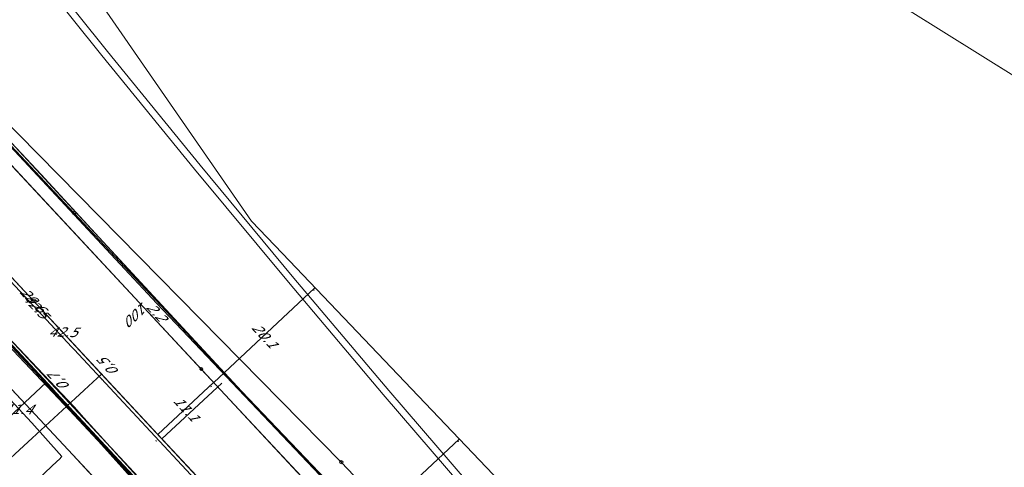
# Model space of a CAD drawing. Header units: metres. Extents: x 124576 to 133557, y 395865 to 402386.
# Tile 318 of 447: x 128992 to 129136, y 401603 to 401668. Entities that reach past the tile are written whole.
import ezdxf
from ezdxf.enums import TextEntityAlignment as Align

# ---------------------------------------------------------------- set-up
doc = ezdxf.new("R2010")
doc.units = ezdxf.units.M
doc.header["$MEASUREMENT"] = 0
for name, color, linetype, lineweight, true_color in [('LG_Datatransport_Blauw_Glas_Zuid', 3, 'Continuous', 13, 0x00ff00), ('LG_Datatransport_Eurofiber_Nederland_BV', 3, 'Continuous', 13, 0x00ff00), ('LG_Datatransport_KPN_BV', 3, 'Continuous', 13, 0x00ff00), ('LG_Datatransport_Tele2_Nederland_BV', 3, 'Continuous', 13, 0x00ff00), ('LG_Datatransport_Ziggo_BV', 3, 'Continuous', 13, 0x00ff00), ('LG_Laag_Spanning_Enexis_Netbeheer_BV', 7, 'Continuous', 13, 0x960000), ('LG_Laag_Spanning_Gemeente_Tilburg_Ruimtelijke_Uitvoering', 7, 'Continuous', 13, 0x960000), ('LG_Midden_Spanning_Enexis_Netbeheer_BV', 7, 'Continuous', 13, 0xd20000), ('LG_Riool_Onder_Druk_Gemeente_Tilburg_Ruimtelijke_Uitvoering', 7, 'Continuous', 13, 0x800080), ('LG_Riool_Onder_Druk_New_Water_Business_Tilburg_BV', 5, 'Continuous', 13, 0x0000ff), ('LG_Riool_Vrij_Verval_Gemeente_Tilburg_Ruimtelijke_Uitvoering', 7, 'Continuous', 13, 0xca00a0), ('LG_unet-4_Brabant_Water', 5, 'Continuous', 13, 0x0000ff), ('LG_warmte_Ennatuurlijk_BV', 7, 'Continuous', 13, 0x008080), ('LG_Water_Gemeente_Tilburg_Ruimtelijke_Uitvoering', 5, 'Continuous', 13, 0x0000ff)]:
    doc.layers.add(name, color=color, linetype=linetype, lineweight=lineweight, true_color=true_color)
for name, color, linetype, lineweight in [('LG_Datatransport_P_KPN_BV', 7, 'Continuous', 0), ('LG_Laag_Spanning_P_Enexis_Netbeheer_BV', 7, 'Continuous', 0), ('LG_Riool_Vrij_Verval_P_Gemeente_Tilburg_Ruimtelijke_Uitvoering', 7, 'Continuous', 0), ('MV_Datatransport', 7, 'Continuous', 0), ('MV_Gas_Hoge_Druk', 7, 'Continuous', 0), ('MV_Gas_Hoge_Druk_lijn', 7, 'Continuous', 0), ('MV_Gas_Hoge_Druk_pijl', 7, 'Continuous', 0), ('MV_Laag_Spanning', 7, 'Continuous', 0), ('MV_Laag_Spanning_lijn', 7, 'Continuous', 0), ('MV_Laag_Spanning_pijl', 7, 'Continuous', 0), ('MV_Midden_Spanning', 7, 'Continuous', 0), ('MV_Midden_Spanning_pijl', 7, 'Continuous', 0)]:
    doc.layers.add(name, color=color, linetype=linetype, lineweight=lineweight)
doc.styles.add('Klic_Annotatie', font='verdanai.ttf', dxfattribs={"oblique": 20, "height": 1.4})

# ---------------------------------------------------------------- blocks, each defined once
blk = doc.blocks.new('Streetlight')
at = {"layer": 'LG_Laag_Spanning_P_Enexis_Netbeheer_BV'}
for p, q in [((-1.8, 1.8), (-1.1, 1.1)), ((0, 2.5), (0, 1.5)), ((1.8, 1.8), (1.1, 1.1)), ((-1.1, -1.1), (-1.8, -1.8)), ((0, -1.5), (0, -2.5)), ((1.1, -1.1), (1.8, -1.8))]:
    blk.add_line(p, q, dxfattribs=at)
at = {"layer": 'LG_Laag_Spanning_P_Enexis_Netbeheer_BV', "flags": 128}
for points in [[(-2.5, 0), (-1.5, 0)], [(1.5, 0), (2.5, 0)]]:
    blk.add_lwpolyline(points, dxfattribs=at)
at = {"layer": 'LG_Laag_Spanning_P_Enexis_Netbeheer_BV'}
blk.add_circle((0, 0), 1.5, dxfattribs=at)
blk = doc.blocks.new('m_pijl')
at = {"layer": 'MV_Laag_Spanning_pijl'}
blk.add_hatch(color=7, dxfattribs=at).paths.add_polyline_path([(-1, -0.3), (-1, 0), (-1, 0.3), (0, 0)])
at = {"layer": 'MV_Laag_Spanning_pijl', "flags": 128}
blk.add_lwpolyline([(-1, 0), (-1, 0.3), (0, 0), (-1, -0.3), (-1, 0)], close=True, dxfattribs=at)
blk = doc.blocks.new('m_pijl_1')
at = {"layer": 'MV_Midden_Spanning_pijl'}
blk.add_hatch(color=7, dxfattribs=at).paths.add_polyline_path([(-1, -0.3), (-1, 0), (-1, 0.3), (0, 0)])
at = {"layer": 'MV_Midden_Spanning_pijl', "flags": 128}
blk.add_lwpolyline([(-1, 0), (-1, 0.3), (0, 0), (-1, -0.3), (-1, 0)], close=True, dxfattribs=at)
blk = doc.blocks.new('m_pijl_3')
at = {"layer": 'MV_Gas_Hoge_Druk_pijl'}
blk.add_hatch(color=7, dxfattribs=at).paths.add_polyline_path([(-1, -0.3), (-1, 0), (-1, 0.3), (0, 0)])
at = {"layer": 'MV_Gas_Hoge_Druk_pijl', "flags": 128}
blk.add_lwpolyline([(-1, 0), (-1, 0.3), (0, 0), (-1, -0.3), (-1, 0)], close=True, dxfattribs=at)
blk = doc.blocks.new('Onbekend_2')
at = {"layer": 'LG_Riool_Vrij_Verval_P_Gemeente_Tilburg_Ruimtelijke_Uitvoering'}
blk.add_hatch(color=256, dxfattribs=at).paths.add_polyline_path([(-0.3, -1.1, -0.262633), (0.2, 0.2), (0.6, 0.5, 0.379827), (0.7, 1.3), (0.7, 1.3, 0.228508), (0, 1.5), (0, 1.5, 0.459053), (-0.8, 0.8), (-1.3, 0.9, -0.414214), (-0.1, 2, -0.243799), (1.1, 1.5, -0.379827), (0.9, 0.1), (0.5, -0.2, 0.262633), (0.2, -1.1), (-0.2, -1.1)])
blk.add_circle((0, 0), 2.5, dxfattribs=at)
at = {"layer": 'LG_Riool_Vrij_Verval_P_Gemeente_Tilburg_Ruimtelijke_Uitvoering', "extrusion": (0, 0, -1)}
blk.add_solid([(0.3, -2.1), (-0.2, -2.1), (0.3, -1.5), (-0.2, -1.5)], dxfattribs=at)
blk = doc.blocks.new('Onbekend_3')
at = {"layer": 'LG_Datatransport_P_KPN_BV'}
blk.add_hatch(color=256, dxfattribs=at).paths.add_polyline_path([(-0.3, -1.1, -0.262633), (0.2, 0.2), (0.6, 0.5, 0.379827), (0.7, 1.3), (0.7, 1.3, 0.228508), (0, 1.5), (0, 1.5, 0.459053), (-0.8, 0.8), (-1.3, 0.9, -0.414214), (-0.1, 2, -0.243799), (1.1, 1.5, -0.379827), (0.9, 0.1), (0.5, -0.2, 0.262633), (0.2, -1.1), (-0.2, -1.1)])
blk.add_circle((0, 0), 2.5, dxfattribs=at)
at = {"layer": 'LG_Datatransport_P_KPN_BV', "extrusion": (0, 0, -1)}
blk.add_solid([(0.3, -2.1), (-0.2, -2.1), (0.3, -1.5), (-0.2, -1.5)], dxfattribs=at)

msp = doc.modelspace()

# ---------------------------------------------------------------- linework, layer by layer
at = {"layer": 'LG_Datatransport_Blauw_Glas_Zuid', "flags": 128}
msp.add_lwpolyline([(128982.8, 401629.7), (128996.8, 401614.7), (129000.1, 401610.8), (129022.4, 401586), (129044, 401563.5), (129084.1, 401520.4), (129093.7, 401510.2), (129102.5, 401500.7), (129103.4, 401499.2), (129103.9, 401497.8), (129104.5, 401496.1), (129105.4, 401493.3), (129106.1, 401490.6), (129106.6, 401488.3), (129107.1, 401486.3), (129107.4, 401484.1), (129107.5, 401481.1)], dxfattribs=at)
at = {"layer": 'LG_Datatransport_Eurofiber_Nederland_BV', "flags": 128}
for points in [[(129120.5, 401480.7), (129120.1, 401481.7), (129119.7, 401482.3), (129119.3, 401482.9), (129119, 401483.4), (129118.5, 401484), (129118.1, 401484.5), (129117.2, 401485.5), (129106.3, 401497.2), (129095.3, 401509), (129085.2, 401519.8), (129076.3, 401529.4), (129053.5, 401553.8), (129023.5, 401585.9), (128997.8, 401613.5), (128977.5, 401635.3)], [(128978.47, 401634.78), (129100.46, 401504.11), (129102.43, 401501.73), (129105.26, 401497.83), (129107.98, 401493.42), (129110.34, 401488.8), (129112.32, 401484.02), (129147.49, 401447.36)], [(128978.47, 401634.78), (129100.46, 401504.11), (129102.43, 401501.73), (129105.26, 401497.83), (129107.98, 401493.42), (129110.34, 401488.8), (129112.32, 401484.02), (129147.49, 401447.36), (129148.56, 401446.62), (129151.48, 401445.58), (129154.28, 401444.26), (129156.94, 401442.67), (129157.8, 401442.07), (129158.22, 401441.27)], [(128978.47, 401634.78), (129100.46, 401504.11), (129102.43, 401501.73), (129105.26, 401497.83), (129107.98, 401493.42), (129109.52, 401490.55), (129111.04, 401487.23), (129112.32, 401484.02), (129114.88, 401481.34)], [(128978.47, 401634.78), (129100.46, 401504.11), (129102.43, 401501.73), (129105.26, 401497.83), (129107.98, 401493.42), (129109.52, 401490.55), (129111.04, 401487.23), (129112.32, 401484.02), (129114.88, 401481.34)], [(128978.47, 401634.78), (129100.46, 401504.11), (129102.43, 401501.73), (129105.26, 401497.83), (129107.98, 401493.42), (129110.34, 401488.8), (129112.32, 401484.02), (129147.49, 401447.36)]]:
    msp.add_lwpolyline(points, dxfattribs=at)
at = {"layer": 'LG_Datatransport_KPN_BV', "flags": 128}
for points in [[(128892.5, 401750), (128902.94, 401738.75), (128907.35, 401735.75), (128913.74, 401731.41), (128915.41, 401730.27), (128972.59, 401669.39), (128977.33, 401664.34), (129000, 401640.21)], [(128893.66, 401749.1), (128907.35, 401735.75), (128907.94, 401735.18), (128943.65, 401700), (128972.59, 401669.39), (128977.2, 401664.51), (128977.33, 401664.34), (128977.91, 401663.58), (129000, 401639.92), (129012.03, 401627.03), (129038.57, 401599.13), (129050.18, 401586.93), (129050.21, 401586.91), (129040.12, 401577.35), (129032.66, 401570.27)], [(128883.38, 401745.41), (128905.98, 401721.2), (128932.81, 401692.42), (128936.17, 401688.81), (128966.37, 401656.41), (128967.87, 401654.8), (128995.96, 401624.66), (128999.63, 401620.72), (128999.91, 401620.41), (129000, 401620.32), (129028.12, 401590.15), (129033.15, 401584.79), (129037.01, 401580.7), (129039.57, 401577.94), (129040.12, 401577.35), (129041.26, 401576.13)], [(128963.81, 401649.93), (128977.56, 401635.11), (128987.45, 401624.52), (129000, 401611.08), (129011.64, 401598.62), (129015.57, 401594.4), (129015.92, 401593.79), (129016.22, 401593.15), (129016.47, 401592.49), (129016.67, 401591.82), (129016.81, 401591.13), (129016.9, 401590.43), (129016.94, 401589.72), (129018.13, 401586.77), (129019.56, 401583.92), (129021.23, 401581.21), (129023.13, 401578.65), (129025.23, 401576.26), (129027.53, 401574.05), (129030.01, 401572.05), (129032.66, 401570.27)], [(129000, 401640.21), (129038.57, 401599.13), (129042.25, 401595.22), (129042.8, 401594.63), (129050.18, 401586.93), (129117.3, 401516.97)]]:
    msp.add_lwpolyline(points, dxfattribs=at)
at = {"layer": 'LG_Datatransport_Tele2_Nederland_BV', "flags": 128}
msp.add_lwpolyline([(129115.5, 401470.3), (129112, 401482.7), (129109.4, 401489.1), (129103.3, 401500), (129103.1, 401500.2), (129085.6, 401519.4), (129044.2, 401563.3), (129001.4, 401610.4), (129000, 401612), (128975, 401638.3)], dxfattribs=at)
at = {"layer": 'LG_Datatransport_Ziggo_BV', "flags": 128}
for points in [[(128959.21, 401645.43), (128964.42, 401643.76), (128969.96, 401640.91), (128974.73, 401637.45), (128999.34, 401611.49), (129089.74, 401514.63), (129104.27, 401528.74), (129109.6, 401523.27), (129139.59, 401493.28), (129187.92, 401442.02), (129202.23, 401426.67), (129219.43, 401407.93), (129230.62, 401396.14), (129249.54, 401372.19), (129268.7, 401348.96), (129287.15, 401328.12), (129320.18, 401292), (129341.05, 401269.64)], [(128959.21, 401645.43), (128964.42, 401643.76), (128969.96, 401640.91), (128974.73, 401637.45), (128999.34, 401611.49), (129089.74, 401514.63), (129104.27, 401528.74), (129109.6, 401523.27), (129139.59, 401493.28), (129187.92, 401442.02), (129202.23, 401426.67), (129219.43, 401407.93), (129230.62, 401396.14), (129249.54, 401372.19), (129268.7, 401348.96), (129287.15, 401328.12), (129320.18, 401292), (129341.05, 401269.64)], [(128959.21, 401645.43), (128964.42, 401643.76), (128969.96, 401640.91), (128974.73, 401637.45), (128999.34, 401611.49), (129096.3, 401507.65), (129099.54, 401503.32), (129102.1, 401499.41), (129104.73, 401494.52), (129105.95, 401490.92), (129106.99, 401486.46), (129107.28, 401481.49), (129106.56, 401475.53), (129105.83, 401472.17), (129104.85, 401469.3), (129091.82, 401441.77), (129090.62, 401439.99), (129088.6, 401437.91), (129041.72, 401394.1)], [(128959.21, 401645.43), (128964.42, 401643.76), (128969.96, 401640.91), (128974.73, 401637.45), (128999.34, 401611.49), (129089.74, 401514.63)], [(128959.21, 401645.43), (128964.42, 401643.76), (128969.96, 401640.91), (128974.73, 401637.45), (128999.34, 401611.49), (129089.74, 401514.63)], [(128959.21, 401645.43), (128964.42, 401643.76), (128969.96, 401640.91), (128974.73, 401637.45), (128999.34, 401611.49), (129089.74, 401514.63)], [(128959.21, 401645.43), (128964.42, 401643.76), (128969.96, 401640.91), (128974.73, 401637.45), (128999.34, 401611.49), (129089.74, 401514.63)]]:
    msp.add_lwpolyline(points, dxfattribs=at)
at = {"layer": 'LG_Laag_Spanning_Enexis_Netbeheer_BV'}
msp.add_line((129018.53, 401617.49), (128981.78, 401656.91), dxfattribs=at)
msp.add_line((129018.53, 401617.49), (128981.78, 401656.91), dxfattribs=at)
at = {"layer": 'LG_Laag_Spanning_Enexis_Netbeheer_BV', "flags": 128}
for points in [[(128862.78, 401757.83), (128895.4, 401723.06), (128919.42, 401697.46), (128931.62, 401684.39), (128948.3, 401666.54), (128960.26, 401653.73), (128976.25, 401636.61), (128985.54, 401626.66), (129018.74, 401591.11), (129019.94, 401589.84), (129022.77, 401586.81), (129039.73, 401568.68), (129044.59, 401563.49), (129045.04, 401563.02), (129059.53, 401547.53), (129080.75, 401524.86), (129104.06, 401499.95), (129111.54, 401492.01), (129112.23, 401491.23), (129112.92, 401490.46)], [(129019.94, 401589.84), (129018.74, 401591.11), (128985.54, 401626.66), (128976.25, 401636.61)], [(129018.74, 401591.11), (128985.54, 401626.66), (128976.25, 401636.61)], [(129067.59, 401565.81), (129058.17, 401575.33), (129057.27, 401576.26), (129041.81, 401592.53), (129040.92, 401593.47), (129033.11, 401601.85), (129018.53, 401617.49)], [(129067.59, 401565.81), (129058.17, 401575.33), (129057.27, 401576.26), (129041.81, 401592.53), (129040.92, 401593.47), (129033.11, 401601.85), (129018.53, 401617.49)]]:
    msp.add_lwpolyline(points, dxfattribs=at)
at = {"layer": 'LG_Laag_Spanning_Gemeente_Tilburg_Ruimtelijke_Uitvoering', "flags": 128}
for points in [[(129113.88, 401674.68), (129114.16, 401674.46), (129115.73, 401673.42), (129143.79, 401655.92)], [(129113.88, 401674.68), (129114.16, 401674.46), (129115.73, 401673.42), (129163.76, 401643.46), (129189.19, 401627.65), (129199.67, 401621)]]:
    msp.add_lwpolyline(points, dxfattribs=at)
at = {"layer": 'LG_Midden_Spanning_Enexis_Netbeheer_BV'}
msp.add_line((128896.24, 401722.32), (129024.29, 401585.22), dxfattribs=at)
msp.add_line((128896.24, 401722.32), (129024.29, 401585.22), dxfattribs=at)
at = {"layer": 'LG_Midden_Spanning_Enexis_Netbeheer_BV', "flags": 128}
for points in [[(129177.66, 401477.37), (129177.04, 401478.83), (129176.72, 401479.4), (129176.68, 401479.46), (129176.22, 401480.02), (129175.83, 401480.44), (129175.59, 401480.71), (129174.28, 401482.15), (129172.97, 401483.59), (129140.56, 401518.79), (129135.59, 401523.99), (129132.6, 401527.13), (129097.68, 401563.74), (129030.34, 401634.31), (129025.84, 401639.02), (128989.9, 401690.96), (128988.72, 401692.67), (128987.43, 401694.52), (128986.32, 401696.14), (128980.74, 401704.19), (128938.57, 401759.04), (128938.35, 401759.41), (128937.94, 401760.1)], [(128919.92, 401723.09), (128920.81, 401722.16), (128921.7, 401721.23), (128922.95, 401720), (128936.99, 401704.95), (129041.12, 401593.26), (129057.46, 401576.06), (129069.36, 401564.05), (129100.74, 401534.65), (129103.74, 401530.9)], [(128919.92, 401723.09), (128920.81, 401722.16), (128921.7, 401721.23), (128922.95, 401720), (128936.99, 401704.95), (129041.12, 401593.26), (129057.46, 401576.06), (129069.36, 401564.05), (129100.74, 401534.65), (129103.74, 401530.9)], [(128919.92, 401723.09), (128920.81, 401722.16), (128921.7, 401721.23), (128922.95, 401720), (128936.99, 401704.95), (129041.12, 401593.26), (129057.46, 401576.06), (129069.36, 401564.05), (129100.74, 401534.65), (129103.74, 401530.9)], [(128919.92, 401723.09), (128920.81, 401722.16), (128921.7, 401721.23), (128922.95, 401720), (128936.99, 401704.95), (129041.12, 401593.26), (129057.46, 401576.06), (129069.36, 401564.05), (129100.74, 401534.65), (129103.74, 401530.9)], [(129103.74, 401530.9), (129100.74, 401534.65), (129069.36, 401564.05), (129057.46, 401576.06), (129041.12, 401593.26), (128936.99, 401704.95), (128922.95, 401720), (128921.7, 401721.23)], [(129103.74, 401530.9), (129100.74, 401534.65), (129069.36, 401564.05), (129057.46, 401576.06), (129041.12, 401593.26), (128936.99, 401704.95)], [(128936.99, 401704.95), (129041.12, 401593.26), (129057.46, 401576.06), (129069.36, 401564.05), (129100.74, 401534.65)], [(129132.6, 401527.13), (129097.68, 401563.74), (129030.34, 401634.31), (129025.84, 401639.02), (128989.9, 401690.96), (128988.72, 401692.67)], [(129132.6, 401527.13), (129097.68, 401563.74), (129030.34, 401634.31), (129025.84, 401639.02), (128989.9, 401690.96), (128988.72, 401692.67)], [(129132.6, 401527.13), (129097.68, 401563.74), (129030.34, 401634.31), (129025.84, 401639.02), (128989.9, 401690.96), (128988.72, 401692.67)], [(129132.6, 401527.13), (129097.68, 401563.74), (129030.34, 401634.31), (129025.84, 401639.02), (128989.9, 401690.96)], [(129132.6, 401527.13), (129097.68, 401563.74), (129030.34, 401634.31), (129025.84, 401639.02), (128989.9, 401690.96)], [(129132.6, 401527.13), (129097.68, 401563.74), (129030.34, 401634.31), (129025.84, 401639.02), (128989.9, 401690.96)], [(129030.34, 401634.31), (129025.84, 401639.02), (128989.9, 401690.96)], [(129132.6, 401527.13), (129097.68, 401563.74), (129030.34, 401634.31)]]:
    msp.add_lwpolyline(points, dxfattribs=at)
at = {"layer": 'LG_Riool_Onder_Druk_Gemeente_Tilburg_Ruimtelijke_Uitvoering', "flags": 128}
for points in [[(129191.15, 401508.94), (129182.76, 401515.34), (129156.54, 401532.74), (129155.97, 401532.74), (129155.02, 401532.26), (129151.08, 401527.16), (129148.5, 401524.69), (129143.19, 401522.12), (129134.7, 401518.85), (129127.03, 401515.78), (129122.16, 401514.62), (129119.93, 401515.68), (129116.57, 401518.77), (129106.6, 401528.49), (129084.97, 401550.88), (129024.4, 401614.26), (128980.33, 401661.73), (128979.19, 401661.9), (128978.6, 401661.67), (128961.79, 401646.21), (128940.18, 401627.1), (128921.13, 401609.34), (128920.67, 401608.44)], [(129190.36, 401509.57), (129182.77, 401515.34), (129156.54, 401532.74), (129155.97, 401532.74), (129155.02, 401532.25), (129151.08, 401527.16), (129148.53, 401524.71), (129143.2, 401522.13), (129134.24, 401518.66), (129127.1, 401515.8), (129122.16, 401514.62), (129119.92, 401515.7), (129116.99, 401518.37), (129114.08, 401521.22), (129107.27, 401527.79), (129097.17, 401538.31), (129083.08, 401552.87), (129071.71, 401564.56), (129055, 401582.03), (129048.77, 401588.5), (129039.07, 401598.55), (129015.5, 401623.8), (128995.19, 401645.81), (128982.18, 401659.64)]]:
    msp.add_lwpolyline(points, dxfattribs=at)
at = {"layer": 'LG_Riool_Onder_Druk_New_Water_Business_Tilburg_BV'}
msp.add_line((128994, 401600.72), (128997.54, 401604.07), dxfattribs=at)
at = {"layer": 'LG_Riool_Onder_Druk_New_Water_Business_Tilburg_BV', "flags": 128}
msp.add_lwpolyline([(128997.54, 401604.07), (128997.83, 401604.31), (128998.2, 401604.76), (128993.83, 401609.63), (128975.94, 401628.87), (128952.99, 401653.33)], dxfattribs=at)
at = {"layer": 'LG_Riool_Vrij_Verval_Gemeente_Tilburg_Ruimtelijke_Uitvoering'}
for p, q in [((128975.53, 401668.27), (129038.93, 401603.91)), ((128975.53, 401668.27), (129038.93, 401603.91)), ((129038.93, 401603.91), (129103.05, 401536.53))]:
    msp.add_line(p, q, dxfattribs=at)
at = {"layer": 'LG_unet-4_Brabant_Water'}
msp.add_line((129010.14, 401600.1), (128953.83, 401660.46), dxfattribs=at)
at = {"layer": 'LG_unet-4_Brabant_Water', "flags": 128}
for points in [[(128856.69, 401758.12), (128898.07, 401713.9), (128999.81, 401604.98)], [(129008.54, 401600.93), (129003.9, 401600.59), (128999.81, 401604.98)]]:
    msp.add_lwpolyline(points, dxfattribs=at)
at = {"layer": 'LG_warmte_Ennatuurlijk_BV', "flags": 128}
for points in [[(128990.7, 401679.86), (129004.05, 401663.17), (129017.55, 401646.6), (129031.22, 401630.13), (129045.04, 401613.77), (129059.02, 401597.52), (129073.16, 401581.38), (129087.45, 401565.36), (129101.9, 401549.44), (129116.52, 401533.63), (129116.56, 401533.58), (129376.38, 401254.95)], [(128991.52, 401680.43), (129004.86, 401663.75), (129018.37, 401647.18), (129032.03, 401630.72), (129045.85, 401614.37), (129059.82, 401598.12), (129073.95, 401581.99), (129088.25, 401565.97), (129102.7, 401550.05), (129117.3, 401534.25), (129117.44, 401534.1), (129378.62, 401254.02)]]:
    msp.add_lwpolyline(points, dxfattribs=at)
at = {"layer": 'LG_Water_Gemeente_Tilburg_Ruimtelijke_Uitvoering', "flags": 128}
for points in [[(128999.81, 401604.98), (128996.35, 401608.7), (128898.08, 401713.91), (128867.5, 401746.58), (128758.98, 401862.56)], [(129008.54, 401600.94), (129003.91, 401600.6), (128999.81, 401604.98)]]:
    msp.add_lwpolyline(points, dxfattribs=at)
at = {"layer": 'MV_Gas_Hoge_Druk_lijn'}
msp.add_line((129004.01, 401616.76), (128990.12, 401603.93), dxfattribs=at)
at = {"layer": 'MV_Gas_Hoge_Druk_pijl'}
msp.add_line((129004.01, 401616.76), (128983.82, 401638.41), dxfattribs=at)
at = {"layer": 'MV_Gas_Hoge_Druk_pijl', "flags": 128}
msp.add_lwpolyline([(129036.56, 401581.9), (129028.49, 401590.49), (129004.01, 401616.76)], dxfattribs=at)
at = {"layer": 'MV_Laag_Spanning_lijn'}
msp.add_line((129012.8, 401607.33), (129021.52, 401615.45), dxfattribs=at)
at = {"layer": 'MV_Laag_Spanning_pijl'}
for p, q in [((128983.82, 401638.41), (129012.8, 401607.33)), ((128995.95, 401615.52), (128987.6, 401607.73))]:
    msp.add_line(p, q, dxfattribs=at)
at = {"layer": 'MV_Laag_Spanning_pijl', "flags": 128}
msp.add_lwpolyline([(129012.8, 401607.33), (129028.49, 401590.49), (129033.27, 401585.4)], dxfattribs=at)
at = {"layer": 'MV_Midden_Spanning_pijl'}
for p, q in [((129012.21, 401607.96), (128983.82, 401638.41)), ((129020.34, 401615.55), (129035.04, 401629.25)), ((129012.21, 401607.96), (129020.33, 401615.53)), ((129041.12, 401593.26), (129056.08, 401607.28))]:
    msp.add_line(p, q, dxfattribs=at)
at = {"layer": 'MV_Midden_Spanning_pijl', "flags": 128}
msp.add_lwpolyline([(129012.21, 401607.96), (129032.68, 401586.04), (129033.02, 401585.67)], dxfattribs=at)

# ---------------------------------------------------------------- block references
at = {"layer": 'LG_Datatransport_P_KPN_BV', "xscale": 0.1, "yscale": 0.1, "zscale": 0.1}
msp.add_blockref('Onbekend_3', (129000, 401640.21), dxfattribs=at)
msp.add_blockref('Onbekend_3', (129000, 401640.21), dxfattribs=at)
at = {"layer": 'LG_Laag_Spanning_P_Enexis_Netbeheer_BV', "xscale": 0.1, "yscale": 0.1, "zscale": 0.1, "rotation": 225}
msp.add_blockref('Streetlight', (129018.53, 401617.49), dxfattribs=at)
at = {"layer": 'LG_Riool_Vrij_Verval_P_Gemeente_Tilburg_Ruimtelijke_Uitvoering', "xscale": 0.1, "yscale": 0.1, "zscale": 0.1}
msp.add_blockref('Onbekend_2', (129038.93, 401603.91), dxfattribs=at)
at = {"layer": 'MV_Gas_Hoge_Druk_pijl', "xscale": 0.1, "yscale": 0.1, "zscale": 0.1, "rotation": 132}
msp.add_blockref('m_pijl_3', (129004, 401616), dxfattribs=at)
at = {"layer": 'MV_Laag_Spanning_pijl', "xscale": 0.1, "yscale": 0.1, "zscale": 0.1, "rotation": 313}
msp.add_blockref('m_pijl', (129012, 401607), dxfattribs=at)
at = {"layer": 'MV_Midden_Spanning_pijl', "xscale": 0.1, "yscale": 0.1, "zscale": 0.1}
for p, rotation in [((129035, 401629), 42), ((129020, 401615), 42), ((129056, 401607), 43)]:
    msp.add_blockref('m_pijl_1', p, dxfattribs=dict(at, rotation=rotation))

# ---------------------------------------------------------------- texts
at = {"layer": 'MV_Datatransport', "style": 'Klic_Annotatie', "oblique": 20}
for s, rotation, p in [('100', 223, (129009.22, 401625.64)), ('2,2', 313, (129011.93, 401625.83)), ('0,5', 133, (129005.15, 401617.71)), ('0,7', 133.4, (128997.98, 401615.55))]:
    msp.add_text(s, height=1.4, rotation=rotation, dxfattribs=at).set_placement(p, align=Align.MIDDLE_CENTER)
at = {"layer": 'MV_Gas_Hoge_Druk', "style": 'Klic_Annotatie', "oblique": 20}
msp.add_text('29.6', height=1.4, rotation=313, dxfattribs=at).set_placement((128993.91, 401627.59), align=Align.MIDDLE_CENTER)
at = {"layer": 'MV_Laag_Spanning', "style": 'Klic_Annotatie', "oblique": 20}
for s, p in [('42.5', (128998.31, 401622.87)), ('11.4', (128991.77, 401611.63))]:
    msp.add_text(s, height=1.4, rotation=359, dxfattribs=at).set_placement(p, align=Align.MIDDLE_CENTER)
at = {"layer": 'MV_Midden_Spanning', "style": 'Klic_Annotatie', "oblique": 20}
for s, p in [('42.5', (128994.33, 401626.71)), ('20.1', (129027.69, 401622.4)), ('11.1', (129016.27, 401611.75))]:
    msp.add_text(s, height=1.4, rotation=313, dxfattribs=at).set_placement(p, align=Align.MIDDLE_CENTER)

doc.saveas('drawing.dxf')
